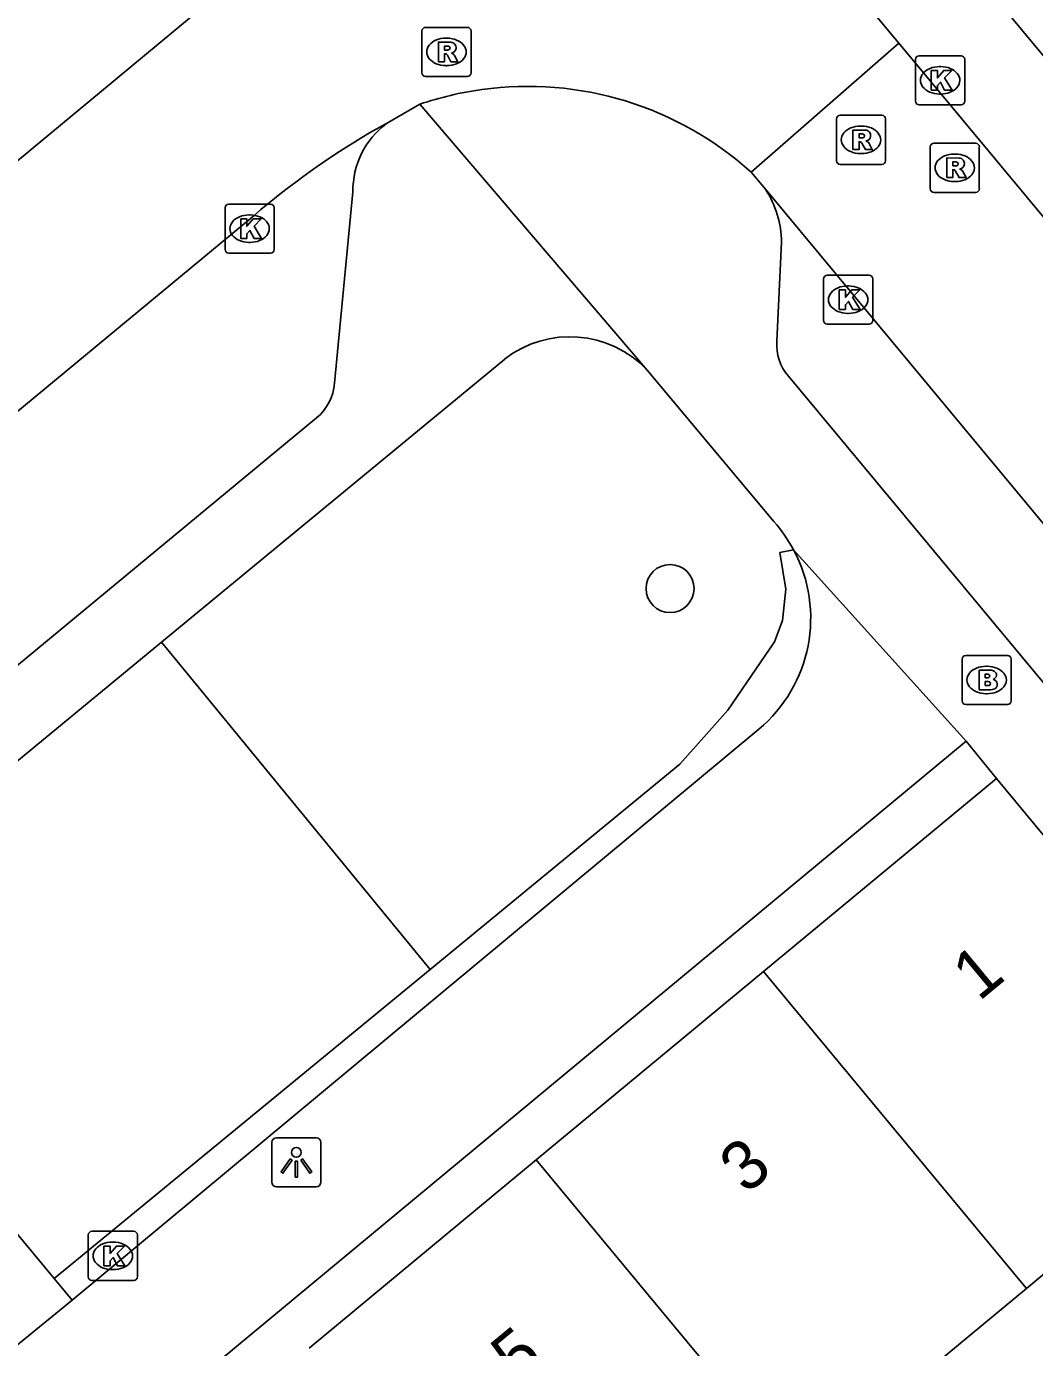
# Model space of a CAD drawing. Extents: x 159040 to 160094, y 381214 to 382518.
# Drawn here: x 159687.92 to 159708.45, y 381946.16 to 381973.07 of the extents above; entities that cross this region are included whole.
import ezdxf

# ---------------------------------------------------------------- set-up
doc = ezdxf.new("R2010")
doc.units = 0
for name, color, linetype in [('IMGEO_Boom', 7, 'Continuous'), ('IMGEO_Brandkraan', 7, 'Continuous'), ('IMGEO_Groenvoorziening', 7, 'Continuous'), ('IMGEO_Haag', 7, 'Continuous'), ('IMGEO_Kolk', 7, 'Continuous'), ('IMGEO_Lichtpunt', 7, 'Continuous'), ('IMGEO_Pand', 7, 'Continuous'), ('IMGEO_Pand_nummerreeks', 7, 'Continuous'), ('IMGEO_Rijbaan_lokaal_open', 7, 'Continuous'), ('IMGEO_Rioolput', 7, 'Continuous'), ('IMGEO_Voetpad_open', 7, 'Continuous')]:
    doc.layers.add(name, color=color, linetype=linetype)

msp = doc.modelspace()

# ---------------------------------------------------------------- linework, layer by layer
at = {"layer": 'IMGEO_Boom'}
msp.add_circle((159701.026, 381961.62), 0.489, dxfattribs=at)
at = {"layer": 'IMGEO_Brandkraan'}
for p, q in [((159707.047, 381960.258), (159707.899, 381960.258)), ((159706.972, 381959.332), (159706.972, 381960.184)), ((159707.46, 381960.038), (159707.485, 381960.038)), ((159707.973, 381960.184), (159707.973, 381959.332)), ((159707.483, 381959.478), (159707.458, 381959.478)), ((159707.899, 381959.258), (159707.047, 381959.258))]:
    msp.add_line(p, q, dxfattribs=at)
for points in [[(159707.047, 381960.258), (159707.899, 381960.258)], [(159706.972, 381959.332), (159706.972, 381960.184)], [(159707.973, 381960.184), (159707.973, 381959.332)], [(159707.32, 381959.958), (159707.32, 381959.558), (159707.533, 381959.558)], [(159707.551, 381959.958), (159707.32, 381959.958)], [(159707.499, 381959.877), (159707.445, 381959.877), (159707.445, 381959.801)], [(159707.445, 381959.801), (159707.498, 381959.801)], [(159707.507, 381959.725), (159707.445, 381959.725), (159707.445, 381959.644)], [(159707.445, 381959.644), (159707.507, 381959.644)], [(159707.899, 381959.258), (159707.047, 381959.258)]]:
    msp.add_lwpolyline(points, dxfattribs=at)
for centre, radius, start, end in [((159707.049, 381960.182), 0.0765, 91.552, 178.448), ((159707.049, 381960.182), 0.0765, 91.552, 178.448), ((159707.897, 381960.182), 0.0765, 1.552, 88.448), ((159707.897, 381960.182), 0.0765, 1.552, 88.448), ((159707.5, 381959.839), 0.0379, 267.8285, 90.9355), ((159707.508, 381959.684), 0.0404, 269.8759, 90.5077), ((159707.555, 381959.813), 0.145, 59.4692, 91.5367), ((159707.58, 381959.86), 0.0922, 285.5137, 58.1501), ((159707.585, 381959.668), 0.105, 301.3115, 78.989), ((159707.539, 381959.809), 0.251, 268.6676, 293.5347), ((159707.049, 381959.334), 0.0765, 181.552, 268.448), ((159707.049, 381959.334), 0.0765, 181.552, 268.448), ((159707.897, 381959.334), 0.0765, 271.552, 358.448), ((159707.897, 381959.334), 0.0765, 271.552, 358.448)]:
    msp.add_arc(centre, radius, start, end, dxfattribs=at)
for centre, major_axis, ratio, start_param, end_param in [((159707.459, 381959.758), (-0.387, 0.002), 0.722429, 4.712389, 7.853982), ((159707.484, 381959.758), (-0.39, 0.002), 0.717154, 1.570796, 4.712389)]:
    msp.add_ellipse(centre, major_axis=major_axis, ratio=ratio, start_param=start_param, end_param=end_param, dxfattribs=at)
at = {"layer": 'IMGEO_Groenvoorziening'}
msp.add_lwpolyline([(159696.14, 381953.863), (159690.668, 381960.527)], dxfattribs=at)
at = {"layer": 'IMGEO_Haag'}
for points in [[(159703.542, 381962.407), (159703.261, 381962.352), (159703.386, 381961.606), (159703.317, 381960.973), (159703.156, 381960.534), (159702.206, 381959.145), (159701.226, 381958.046), (159696.14, 381953.863)], [(159688.487, 381947.57), (159691.112, 381949.728), (159696.14, 381953.863)]]:
    msp.add_lwpolyline(points, dxfattribs=at)
at = {"layer": 'IMGEO_Kolk'}
for p, q in [((159706.025, 381971.544), (159706.025, 381972.396)), ((159706.1, 381972.47), (159706.952, 381972.47)), ((159707.026, 381972.396), (159707.026, 381971.544)), ((159706.513, 381972.25), (159706.538, 381972.25)), ((159706.536, 381971.69), (159706.511, 381971.69)), ((159706.952, 381971.47), (159706.1, 381971.47)), ((159692.039, 381969.449), (159692.891, 381969.449)), ((159691.964, 381968.523), (159691.964, 381969.375)), ((159692.452, 381969.229), (159692.477, 381969.229)), ((159692.965, 381969.375), (159692.965, 381968.523)), ((159692.475, 381968.669), (159692.45, 381968.669)), ((159692.891, 381968.449), (159692.039, 381968.449)), ((159704.152, 381967.077), (159704.152, 381967.929)), ((159704.227, 381968.003), (159705.079, 381968.003)), ((159705.153, 381967.929), (159705.153, 381967.077)), ((159704.64, 381967.783), (159704.665, 381967.783)), ((159705.079, 381967.003), (159704.227, 381967.003)), ((159704.663, 381967.223), (159704.638, 381967.223)), ((159689.179, 381947.605), (159689.179, 381948.457)), ((159689.254, 381948.531), (159690.106, 381948.531)), ((159690.18, 381948.457), (159690.18, 381947.605)), ((159689.667, 381948.311), (159689.692, 381948.311)), ((159689.69, 381947.751), (159689.665, 381947.751)), ((159690.106, 381947.531), (159689.254, 381947.531))]:
    msp.add_line(p, q, dxfattribs=at)
for points in [[(159706.025, 381971.544), (159706.025, 381972.396)], [(159706.1, 381972.47), (159706.952, 381972.47)], [(159707.026, 381972.396), (159707.026, 381971.544)], [(159706.346, 381972.17), (159706.469, 381972.17), (159706.469, 381972.019), (159706.599, 381972.17), (159706.763, 381972.17), (159706.617, 381972.019), (159706.77, 381971.77), (159706.618, 381971.77), (159706.533, 381971.934), (159706.469, 381971.867), (159706.469, 381971.77), (159706.346, 381971.77), (159706.346, 381972.17)], [(159706.952, 381971.47), (159706.1, 381971.47)], [(159692.039, 381969.449), (159692.891, 381969.449)], [(159691.964, 381968.523), (159691.964, 381969.375)], [(159692.285, 381969.149), (159692.408, 381969.149), (159692.408, 381968.998), (159692.538, 381969.149), (159692.702, 381969.149), (159692.556, 381968.998), (159692.709, 381968.749), (159692.557, 381968.749), (159692.472, 381968.913), (159692.408, 381968.846), (159692.408, 381968.749), (159692.285, 381968.749), (159692.285, 381969.149)], [(159692.965, 381969.375), (159692.965, 381968.523)], [(159692.891, 381968.449), (159692.039, 381968.449)], [(159704.152, 381967.077), (159704.152, 381967.929)], [(159704.227, 381968.003), (159705.079, 381968.003)], [(159705.153, 381967.929), (159705.153, 381967.077)], [(159704.473, 381967.703), (159704.596, 381967.703), (159704.596, 381967.552), (159704.726, 381967.703), (159704.89, 381967.703), (159704.744, 381967.552), (159704.897, 381967.303), (159704.745, 381967.303), (159704.66, 381967.467), (159704.596, 381967.4), (159704.596, 381967.303), (159704.473, 381967.303), (159704.473, 381967.703)], [(159705.079, 381967.003), (159704.227, 381967.003)], [(159689.179, 381947.605), (159689.179, 381948.457)], [(159689.254, 381948.531), (159690.106, 381948.531)], [(159690.18, 381948.457), (159690.18, 381947.605)], [(159689.5, 381948.231), (159689.623, 381948.231), (159689.623, 381948.08), (159689.753, 381948.231), (159689.917, 381948.231), (159689.771, 381948.08), (159689.924, 381947.831), (159689.772, 381947.831), (159689.687, 381947.995), (159689.623, 381947.928), (159689.623, 381947.831), (159689.5, 381947.831), (159689.5, 381948.231)], [(159690.106, 381947.531), (159689.254, 381947.531)]]:
    msp.add_lwpolyline(points, dxfattribs=at)
for centre, start, end in [((159706.102, 381972.394), 91.552, 178.448), ((159706.102, 381972.394), 91.552, 178.448), ((159706.95, 381972.394), 1.552, 88.448), ((159706.95, 381972.394), 1.552, 88.448), ((159706.102, 381971.546), 181.552, 268.448), ((159706.102, 381971.546), 181.552, 268.448), ((159706.95, 381971.546), 271.552, 358.448), ((159706.95, 381971.546), 271.552, 358.448), ((159692.041, 381969.373), 91.552, 178.448), ((159692.041, 381969.373), 91.552, 178.448), ((159692.889, 381969.373), 1.552, 88.448), ((159692.889, 381969.373), 1.552, 88.448), ((159692.041, 381968.525), 181.552, 268.448), ((159692.041, 381968.525), 181.552, 268.448), ((159692.889, 381968.525), 271.552, 358.448), ((159692.889, 381968.525), 271.552, 358.448), ((159704.229, 381967.927), 91.552, 178.448), ((159704.229, 381967.927), 91.552, 178.448), ((159705.077, 381967.927), 1.552, 88.448), ((159705.077, 381967.927), 1.552, 88.448), ((159704.229, 381967.079), 181.552, 268.448), ((159704.229, 381967.079), 181.552, 268.448), ((159705.077, 381967.079), 271.552, 358.448), ((159705.077, 381967.079), 271.552, 358.448), ((159689.256, 381948.455), 91.552, 178.448), ((159689.256, 381948.455), 91.552, 178.448), ((159690.104, 381948.455), 1.552, 88.448), ((159690.104, 381948.455), 1.552, 88.448), ((159689.256, 381947.607), 181.552, 268.448), ((159689.256, 381947.607), 181.552, 268.448), ((159690.104, 381947.607), 271.552, 358.448), ((159690.104, 381947.607), 271.552, 358.448)]:
    msp.add_arc(centre, 0.0765, start, end, dxfattribs=at)
for centre, major_axis, ratio, start_param, end_param in [((159706.512, 381971.97), (-0.387, 0.002), 0.722429, 4.712389, 7.853982), ((159706.537, 381971.97), (-0.39, 0.002), 0.717154, 1.570796, 4.712389), ((159692.451, 381968.949), (-0.387, 0.002), 0.722429, 4.712389, 7.853982), ((159692.476, 381968.949), (-0.39, 0.002), 0.717154, 1.570796, 4.712389), ((159704.639, 381967.503), (-0.387, 0.002), 0.722429, 4.712389, 7.853982), ((159704.664, 381967.503), (-0.39, 0.002), 0.717154, 1.570796, 4.712389), ((159689.666, 381948.031), (-0.387, 0.002), 0.722429, 4.712389, 7.853982), ((159689.691, 381948.031), (-0.39, 0.002), 0.717154, 1.570796, 4.712389)]:
    msp.add_ellipse(centre, major_axis=major_axis, ratio=ratio, start_param=start_param, end_param=end_param, dxfattribs=at)
at = {"layer": 'IMGEO_Lichtpunt'}
for p, q in [((159692.919, 381950.341), (159692.919, 381949.534)), ((159692.919, 381950.341), (159692.919, 381949.534)), ((159693.821, 381950.436), (159693.013, 381950.436)), ((159693.821, 381950.436), (159693.013, 381950.436)), ((159693.915, 381949.534), (159693.915, 381950.341)), ((159693.915, 381949.534), (159693.915, 381950.341)), ((159693.013, 381949.44), (159693.821, 381949.44)), ((159693.013, 381949.44), (159693.821, 381949.44))]:
    msp.add_line(p, q, dxfattribs=at)
for points in [[(159693.293, 381950.005), (159693.332, 381949.977), (159693.144, 381949.715), (159693.106, 381949.742), (159693.293, 381950.005)], [(159693.395, 381949.957), (159693.442, 381949.957), (159693.442, 381949.635), (159693.395, 381949.635), (159693.395, 381949.957)], [(159693.505, 381949.977), (159693.543, 381950.004), (159693.73, 381949.742), (159693.691, 381949.714), (159693.505, 381949.977)]]:
    msp.add_lwpolyline(points, dxfattribs=at)
msp.add_circle((159693.418, 381950.139), 0.0994, dxfattribs=at)
for centre, start, end in [((159693.013, 381950.341), 90, 180), ((159693.013, 381950.341), 90, 180), ((159693.821, 381950.341), 0, 90), ((159693.821, 381950.341), 0, 90), ((159693.013, 381949.534), 180, 270), ((159693.013, 381949.534), 180, 270), ((159693.821, 381949.534), 270, 0), ((159693.821, 381949.534), 270, 360)]:
    msp.add_arc(centre, 0.0946, start, end, dxfattribs=at)
at = {"layer": 'IMGEO_Pand'}
for points in [[(159707.671, 381957.755), (159702.928, 381953.822)], [(159707.671, 381957.755), (159713.024, 381951.3)], [(159702.928, 381953.822), (159698.302, 381949.986)], [(159702.928, 381953.822), (159708.282, 381947.367)], [(159713.024, 381951.3), (159709.176, 381948.109), (159708.282, 381947.367)], [(159698.302, 381949.986), (159693.676, 381946.15)], [(159703.655, 381943.531), (159698.302, 381949.986)], [(159708.282, 381947.367), (159703.655, 381943.531)]]:
    msp.add_lwpolyline(points, dxfattribs=at)
at = {"layer": 'IMGEO_Rijbaan_lokaal_open'}
for points in [[(159705.683, 381972.724), (159702.766, 381976.228)], [(159693.826, 381975.39), (159682.198, 381965.74), (159680.862, 381967.342)], [(159702.677, 381970.099), (159705.683, 381972.724)], [(159705.683, 381972.724), (159720.837, 381954.517)], [(159695.251, 381971.089), (159695.932, 381971.482)], [(159694.909, 381970.9), (159695.251, 381971.089)], [(159702.968, 381969.751), (159702.677, 381970.099)], [(159702.968, 381969.751), (159718.361, 381951.223)], [(159675.735, 381955.294), (159692.556, 381969.219)]]:
    msp.add_lwpolyline(points, dxfattribs=at)
for centre, radius, start, end in [((159698.131, 381965.064), 6.783, 47.9244, 97.9597), ((159698.135, 381965.025), 6.823, 97.9457, 108.8393), ((159703.34, 381956.611), 16.591, 120.5428, 130.5418)]:
    msp.add_arc(centre, radius, start, end, dxfattribs=at)
at = {"layer": 'IMGEO_Rioolput'}
for p, q in [((159695.973, 381972.122), (159695.973, 381972.974)), ((159696.048, 381973.048), (159696.9, 381973.048)), ((159696.974, 381972.974), (159696.974, 381972.122)), ((159696.461, 381972.828), (159696.486, 381972.828)), ((159696.484, 381972.268), (159696.459, 381972.268)), ((159696.9, 381972.048), (159696.048, 381972.048)), ((159704.414, 381970.332), (159704.414, 381971.184)), ((159704.489, 381971.258), (159705.341, 381971.258)), ((159704.902, 381971.038), (159704.927, 381971.038)), ((159705.415, 381971.184), (159705.415, 381970.332)), ((159704.925, 381970.478), (159704.9, 381970.478)), ((159706.323, 381969.762), (159706.323, 381970.614)), ((159706.398, 381970.688), (159707.25, 381970.688)), ((159707.324, 381970.614), (159707.324, 381969.762)), ((159705.341, 381970.258), (159704.489, 381970.258)), ((159706.811, 381970.468), (159706.836, 381970.468)), ((159707.25, 381969.688), (159706.398, 381969.688)), ((159706.834, 381969.908), (159706.809, 381969.908))]:
    msp.add_line(p, q, dxfattribs=at)
for points in [[(159695.973, 381972.122), (159695.973, 381972.974)], [(159696.048, 381973.048), (159696.9, 381973.048)], [(159696.974, 381972.974), (159696.974, 381972.122)], [(159696.562, 381972.746), (159696.31, 381972.748), (159696.31, 381972.348)], [(159696.488, 381972.667), (159696.434, 381972.667), (159696.434, 381972.586)], [(159696.31, 381972.348), (159696.434, 381972.348), (159696.434, 381972.51), (159696.445, 381972.51)], [(159696.434, 381972.586), (159696.486, 381972.586)], [(159696.492, 381972.481), (159696.563, 381972.348), (159696.703, 381972.348), (159696.638, 381972.474)], [(159696.9, 381972.048), (159696.048, 381972.048)], [(159704.414, 381970.332), (159704.414, 381971.184)], [(159704.489, 381971.258), (159705.341, 381971.258)], [(159705.415, 381971.184), (159705.415, 381970.332)], [(159705.003, 381970.956), (159704.751, 381970.958), (159704.751, 381970.558)], [(159704.929, 381970.877), (159704.875, 381970.877), (159704.875, 381970.796)], [(159704.875, 381970.796), (159704.927, 381970.796)], [(159704.751, 381970.558), (159704.875, 381970.558), (159704.875, 381970.72), (159704.886, 381970.72)], [(159704.933, 381970.691), (159705.004, 381970.558), (159705.144, 381970.558), (159705.079, 381970.684)], [(159706.323, 381969.762), (159706.323, 381970.614)], [(159706.398, 381970.688), (159707.25, 381970.688)], [(159707.324, 381970.614), (159707.324, 381969.762)], [(159705.341, 381970.258), (159704.489, 381970.258)], [(159706.912, 381970.386), (159706.66, 381970.388), (159706.66, 381969.988)], [(159706.838, 381970.307), (159706.784, 381970.307), (159706.784, 381970.226)], [(159706.784, 381970.226), (159706.836, 381970.226)], [(159706.66, 381969.988), (159706.784, 381969.988), (159706.784, 381970.15), (159706.795, 381970.15)], [(159706.842, 381970.121), (159706.913, 381969.988), (159707.053, 381969.988), (159706.988, 381970.114)], [(159707.25, 381969.688), (159706.398, 381969.688)]]:
    msp.add_lwpolyline(points, dxfattribs=at)
for centre, radius, start, end in [((159696.05, 381972.972), 0.0765, 91.552, 178.448), ((159696.05, 381972.972), 0.0765, 91.552, 178.448), ((159696.898, 381972.972), 0.0765, 1.552, 88.448), ((159696.898, 381972.972), 0.0765, 1.552, 88.448), ((159696.494, 381972.571), 0.0964, 77.0061, 93.1865), ((159696.508, 381972.628), 0.0378, 276.6634, 79.6772), ((159696.561, 381972.636), 0.109, 350.3612, 89.416), ((159696.444, 381972.457), 0.0533, 26.0293, 88.6989), ((159696.47, 381972.775), 0.19, 274.7715, 282.9687), ((159696.559, 381972.636), 0.112, 277.5842, 350.9817), ((159696.543, 381972.421), 0.108, 29.5134, 73.7905), ((159696.05, 381972.124), 0.0765, 181.552, 268.448), ((159696.05, 381972.124), 0.0765, 181.552, 268.448), ((159696.898, 381972.124), 0.0765, 271.552, 358.448), ((159696.898, 381972.124), 0.0765, 271.552, 358.448), ((159704.491, 381971.182), 0.0765, 91.552, 178.448), ((159704.491, 381971.182), 0.0765, 91.552, 178.448), ((159705.339, 381971.182), 0.0765, 1.552, 88.448), ((159705.339, 381971.182), 0.0765, 1.552, 88.448), ((159704.911, 381970.985), 0.19, 274.7715, 282.9687), ((159704.935, 381970.781), 0.0964, 77.0061, 93.1865), ((159704.949, 381970.838), 0.0378, 276.6634, 79.6772), ((159705.002, 381970.846), 0.109, 350.3612, 89.416), ((159705, 381970.846), 0.112, 277.5842, 350.9817), ((159704.885, 381970.667), 0.0533, 26.0293, 88.6989), ((159704.984, 381970.631), 0.108, 29.5134, 73.7905), ((159706.4, 381970.612), 0.0765, 91.552, 178.448), ((159706.4, 381970.612), 0.0765, 91.552, 178.448), ((159707.248, 381970.612), 0.0765, 1.552, 88.448), ((159707.248, 381970.612), 0.0765, 1.552, 88.448), ((159704.491, 381970.334), 0.0765, 181.552, 268.448), ((159704.491, 381970.334), 0.0765, 181.552, 268.448), ((159705.339, 381970.334), 0.0765, 271.552, 358.448), ((159705.339, 381970.334), 0.0765, 271.552, 358.448), ((159706.82, 381970.415), 0.19, 274.7715, 282.9687), ((159706.844, 381970.211), 0.0964, 77.0061, 93.1865), ((159706.858, 381970.268), 0.0378, 276.6634, 79.6772), ((159706.911, 381970.276), 0.109, 350.3612, 89.416), ((159706.909, 381970.276), 0.112, 277.5842, 350.9817), ((159706.794, 381970.097), 0.0533, 26.0293, 88.6989), ((159706.893, 381970.061), 0.108, 29.5134, 73.7905), ((159706.4, 381969.764), 0.0765, 181.552, 268.448), ((159706.4, 381969.764), 0.0765, 181.552, 268.448), ((159707.248, 381969.764), 0.0765, 271.552, 358.448), ((159707.248, 381969.764), 0.0765, 271.552, 358.448)]:
    msp.add_arc(centre, radius, start, end, dxfattribs=at)
for centre, major_axis, ratio, start_param, end_param in [((159696.46, 381972.548), (-0.387, 0.002), 0.722429, 4.712389, 7.853982), ((159696.485, 381972.548), (-0.39, 0.002), 0.717154, 1.570796, 4.712389), ((159704.901, 381970.758), (-0.387, 0.002), 0.722429, 4.712389, 7.853982), ((159704.926, 381970.758), (-0.39, 0.002), 0.717154, 1.570796, 4.712389), ((159706.81, 381970.188), (-0.387, 0.002), 0.722429, 4.712389, 7.853982), ((159706.835, 381970.188), (-0.39, 0.002), 0.717154, 1.570796, 4.712389)]:
    msp.add_ellipse(centre, major_axis=major_axis, ratio=ratio, start_param=start_param, end_param=end_param, dxfattribs=at)
at = {"layer": 'IMGEO_Voetpad_open'}
for points in [[(159706.568, 381974.955), (159720.369, 381958.364)], [(159695.932, 381971.482), (159700.56, 381966.07)], [(159694.194, 381965.803), (159694.568, 381969.702)], [(159703.201, 381966.656), (159703.295, 381968.673)], [(159690.668, 381960.527), (159697.659, 381966.291)], [(159700.56, 381966.07), (159703.14, 381962.983)], [(159714.681, 381952.43), (159703.439, 381965.942)], [(159675.537, 381949.959), (159693.83, 381965.098)], [(159703.542, 381962.407), (159707.059, 381958.511)], [(159688.487, 381947.57), (159682.985, 381954.193), (159690.668, 381960.527)], [(159702.831, 381958.754), (159688.853, 381947.129)], [(159665.184, 381923.782), (159707.059, 381958.511)], [(159707.059, 381958.511), (159707.671, 381957.755)], [(159688.853, 381947.129), (159688.487, 381947.57)], [(159688.853, 381947.129), (159687.707, 381946.19)]]:
    msp.add_lwpolyline(points, dxfattribs=at)
for centre, radius, start, end in [((159696.269, 381969.726), 1.701, 126.7505, 180.8154), ((159701.299, 381968.656), 1.996, 0.4818, 33.2674), ((159698.988, 381964.591), 2.158, 43.2531, 128.0341), ((159704.169, 381966.582), 0.971, 175.63, 221.2399), ((159693.196, 381965.872), 1, 309.3162, 356.0681), ((159700.919, 381961.005), 2.974, 28.1304, 41.6933), ((159700.939, 381961.018), 2.951, 309.8882, 28.0838)]:
    msp.add_arc(centre, radius, start, end, dxfattribs=at)

# ---------------------------------------------------------------- texts
at = {"layer": 'IMGEO_Pand_nummerreeks'}
for s, p in [('1', (159707.315, 381953.199)), ('3', (159702.575, 381949.268)), ('5', (159697.923, 381945.41))]:
    msp.add_text(s, height=1, rotation=39.668, dxfattribs=at).set_placement(p)

doc.saveas('drawing.dxf')
